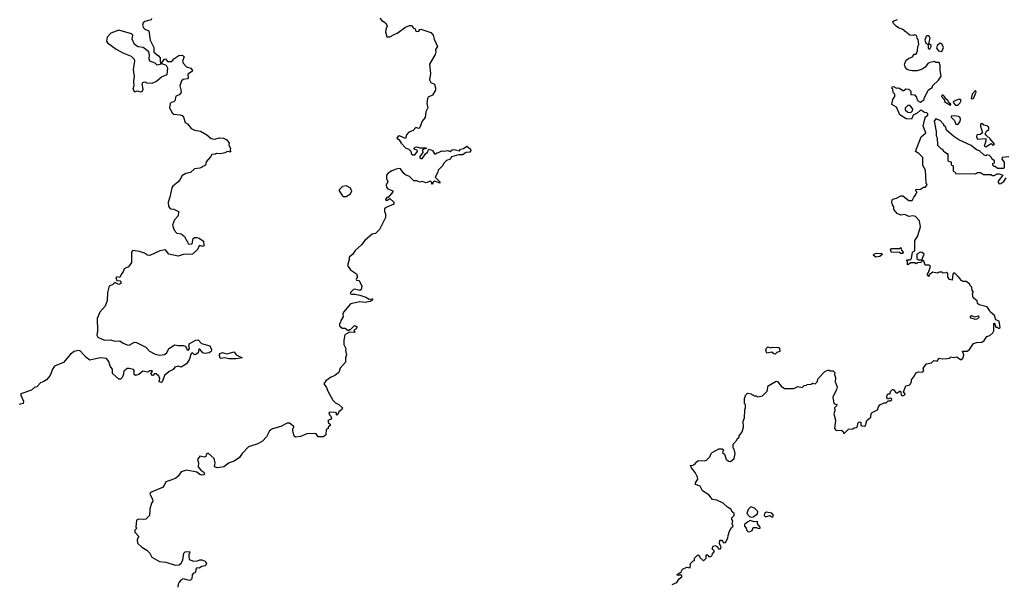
# Model space of a CAD drawing. Extents: x 2106670 to 2323771, y 35271 to 224896.
# Tile 315 of 419: x 2250730 to 2260213, y 143573 to 149014. Entities that reach past the tile are written whole.
import ezdxf

# ---------------------------------------------------------------- set-up
doc = ezdxf.new("R2010")
doc.units = 0

msp = doc.modelspace()

# ---------------------------------------------------------------- linework, layer by layer
at = {"layer": '0CON20XD'}
for points in [[(2252000, 149025), (2251995, 149012.5), (2251934.3, 148995.7), (2251918.8, 148985), (2251912, 148962), (2251923.9, 148933.9), (2251935, 148922.5), (2251972.5, 148905), (2251987.8, 148815), (2252022, 148745), (2252022.3, 148702.3), (2252066.9, 148666.9), (2252082, 148645), (2252082.3, 148612.3), (2252090, 148585), (2252079.3, 148580.7), (2252055, 148576.7), (2252035, 148593.3), (2251984.3, 148614.3), (2251976.2, 148635), (2251980, 148675), (2251973.6, 148703.6), (2251920, 148745), (2251871.3, 148751.3), (2251836.7, 148775), (2251814, 148825), (2251820, 148865), (2251805.9, 148875.9), (2251685, 148914.2), (2251607.7, 148882.3), (2251573.8, 148845), (2251566.4, 148806.4), (2251575, 148790), (2251660, 148730), (2251723.8, 148695), (2251802.5, 148662.5), (2251832, 148632), (2251835.7, 148614.3), (2251823.6, 148535), (2251832, 148465), (2251825.8, 148425), (2251830, 148375), (2251820, 148345), (2251835, 148320), (2251865, 148327.5), (2251895, 148317.5), (2251909.3, 148320.7), (2251918.8, 148345), (2251908.8, 148395), (2251915, 148410), (2251935, 148413.8), (2251955, 148404), (2252005, 148402), (2252047.3, 148422.7), (2252095.8, 148464.2), (2252150, 148485), (2252157.5, 148545), (2252146.7, 148566.7), (2252137, 148577), (2252098.3, 148588.3), (2252102.5, 148605), (2252125, 148632.5), (2252135, 148637.5), (2252155, 148610), (2252195, 148611.2), (2252214.5, 148635.5), (2252261.4, 148668.6), (2252291.7, 148671.7), (2252305.8, 148665.8), (2252313.3, 148655), (2252296.7, 148615), (2252303.3, 148593.3), (2252335, 148560), (2252377.2, 148547.2), (2252392.9, 148525), (2252385, 148511.9), (2252350.3, 148489.7), (2252352.5, 148455), (2252346, 148445), (2252303.3, 148436.7), (2252286.9, 148423.1), (2252271.5, 148375), (2252282.7, 148337.3), (2252285, 148311.2), (2252265, 148290), (2252235, 148276.7), (2252225, 148232.5), (2252215, 148223.3), (2252187.5, 148215), (2252180, 148205), (2252174.2, 148165), (2252198.8, 148115), (2252215, 148104.2), (2252275, 148097.5), (2252295, 148089.2), (2252307.1, 148075), (2252324, 148024), (2252345, 148010), (2252381.4, 147965), (2252415, 147948.1), (2252470.3, 147940.3), (2252533.9, 147903.9), (2252575, 147867.5), (2252605, 147863.6), (2252654.3, 147874.3), (2252691.7, 147871.7), (2252725, 147856.2), (2252747.5, 147825), (2252743.8, 147805), (2252760, 147775), (2252757.5, 147755), (2252762.5, 147745), (2252755, 147737.5), (2252743.3, 147743.3), (2252725, 147742), (2252705, 147730.8), (2252665, 147721.2), (2252627, 147723), (2252615, 147716.7), (2252580, 147715), (2252568.8, 147691.2), (2252526.7, 147645), (2252519.4, 147610.6), (2252465, 147581.5), (2252415, 147578.1), (2252375, 147541.8), (2252329.2, 147530.8), (2252292, 147508), (2252275.8, 147475), (2252253, 147447), (2252205, 147410), (2252194.2, 147395), (2252177.5, 147305), (2252161.2, 147255), (2252163.8, 147213.8), (2252181.7, 147191.7), (2252215, 147186.7), (2252260, 147165), (2252256, 147125), (2252222, 147085), (2252203.3, 147035), (2252216.2, 146985), (2252245, 146956.7), (2252285, 146950), (2252316.7, 146925), (2252335, 146887.5), (2252347.5, 146875), (2252351.7, 146851.7), (2252392.5, 146855), (2252400, 146905), (2252415, 146914.4), (2252435, 146913.6), (2252457.3, 146907.3), (2252500.8, 146880.8), (2252504, 146836), (2252495, 146826.7), (2252463.1, 146836.9), (2252437.8, 146795), (2252394.4, 146755.6), (2252305, 146751.2), (2252255, 146736.7), (2252165, 146754.5), (2252135, 146796.5), (2252081.2, 146785), (2251985, 146742), (2251960, 146745), (2251933.6, 146763.6), (2251885, 146780.8), (2251820.7, 146789.3), (2251806.7, 146775), (2251806.4, 146673.6), (2251778, 146632), (2251756.2, 146623.8), (2251736.4, 146613.6), (2251727, 146583), (2251710, 146565), (2251695, 146530), (2251667, 146537), (2251657.5, 146525), (2251665, 146500), (2251697, 146497), (2251705, 146490), (2251705, 146472.5), (2251685, 146463.3), (2251645, 146480), (2251625, 146460), (2251595, 146450), (2251587.5, 146435), (2251576.2, 146385), (2251571.2, 146305), (2251552, 146255), (2251503.3, 146195), (2251476.7, 146135), (2251480.8, 146015), (2251473.1, 145975), (2251482.9, 145955), (2251547.5, 145925), (2251605, 145930), (2251645, 145916), (2251695, 145918), (2251725, 145897.1), (2251765, 145881.1), (2251785, 145879.2), (2251835, 145905.6), (2251855, 145903.5), (2251945, 145858), (2251978.9, 145818.9), (2252035, 145791.8), (2252075, 145781.8), (2252125, 145787.9), (2252146.3, 145805), (2252166, 145844), (2252225, 145880.6), (2252255, 145874.4), (2252305, 145875.7), (2252328.2, 145868.2), (2252342.3, 145832.3), (2252355, 145830), (2252364, 145845), (2252358.4, 145875), (2252365.8, 145894.2), (2252425, 145924.3), (2252450, 145930), (2252480, 145895), (2252560.9, 145870.9), (2252578.6, 145835), (2252572.7, 145817.3), (2252555, 145803.3), (2252515, 145796.7), (2252493.9, 145803.9), (2252465, 145840), (2252455, 145840), (2252447.5, 145805), (2252425, 145787.5), (2252413.8, 145783.8), (2252395, 145802.5), (2252381.7, 145798.3), (2252362, 145735), (2252335, 145698.8), (2252285, 145666.7), (2252255, 145674), (2252225, 145666.2), (2252207.5, 145642.5), (2252168, 145625), (2252145, 145600), (2252126.7, 145593.3), (2252103.3, 145525), (2252095, 145516.7), (2252074.2, 145525), (2252080, 145555), (2252069.3, 145579.3), (2252045, 145600), (2252025, 145600), (2252020, 145585), (2252010, 145585), (2251992.5, 145605), (2252010, 145625), (2252005, 145630), (2251985, 145630), (2251963, 145617), (2251915, 145626), (2251878, 145595), (2251845, 145584.3), (2251831.2, 145595), (2251831.2, 145635), (2251825, 145643.3), (2251785, 145653.8), (2251765, 145651.2), (2251734.1, 145625.9), (2251726.2, 145585), (2251715, 145563.3), (2251699.5, 145550.5), (2251685, 145548.8), (2251623.3, 145605), (2251624, 145634), (2251622.5, 145645), (2251600, 145675), (2251589.7, 145719.7), (2251565, 145749.2), (2251505.6, 145755.6), (2251405, 145734.4), (2251369.1, 145759.1), (2251315, 145820.8), (2251295, 145825.7), (2251255, 145817.5), (2251219.3, 145790.7), (2251150.6, 145709.4), (2251063.8, 145675), (2251044.4, 145645.6), (2251024.3, 145585), (2250987.3, 145542.7), (2250963.5, 145526.5), (2250930, 145515), (2250895, 145476), (2250875, 145471.4), (2250845, 145445.6), (2250742, 145408), (2250740, 145395), (2250768.1, 145338.1), (2250764.6, 145315.4), (2250725, 145306.9)], [(2254198.3, 149028.3), (2254217, 149007), (2254253, 148983), (2254270, 148955), (2254270, 148945), (2254260, 148935), (2254252.5, 148895), (2254257.5, 148885)], [(2259443.8, 148045), (2259455, 148077.5), (2259476.2, 148095), (2259477.5, 148107.5), (2259467.7, 148117.7), (2259445, 148120), (2259415, 148138.1), (2259401.5, 148138.5), (2259375, 148113.3), (2259335.8, 148095), (2259320, 148055), (2259267, 148057), (2259207, 148097), (2259175, 148170), (2259130, 148195), (2259140, 148245), (2259160, 148275), (2259160, 148295), (2259143, 148313), (2259140, 148345), (2259130, 148355), (2259131.7, 148368.3), (2259145, 148370), (2259175, 148352.5), (2259185, 148357.5), (2259205, 148353.3), (2259235, 148330), (2259245, 148330), (2259265, 148348.8), (2259294.4, 148344.4), (2259311.2, 148325), (2259312.5, 148292.5), (2259348.3, 148288.3), (2259368.3, 148268.3), (2259375, 148240), (2259390, 148225), (2259405, 148220), (2259440, 148245), (2259440, 148255), (2259480, 148335), (2259520, 148365), (2259520, 148375), (2259579.3, 148430.7), (2259605, 148470), (2259595.7, 148525), (2259596, 148576), (2259585, 148600), (2259555, 148600), (2259545, 148610), (2259495, 148600), (2259475, 148590), (2259450, 148555), (2259421.7, 148538.3), (2259375, 148522.5), (2259325, 148520), (2259295, 148527.5), (2259275, 148537.5), (2259258.6, 148558.6), (2259252.9, 148585), (2259267, 148623), (2259290.5, 148639.5), (2259330, 148655), (2259345, 148680), (2259365, 148680), (2259376.1, 148713.9), (2259380, 148755), (2259390, 148775), (2259381.7, 148821.7), (2259372.5, 148835), (2259370, 148855), (2259360, 148865), (2259345, 148867.5), (2259338.3, 148861.7), (2259303, 148863), (2259255, 148902.5), (2259246.2, 148916.2), (2259195, 148936.2), (2259170.8, 148950.8), (2259146.4, 148976.4), (2259140, 148995), (2259147.5, 149002.5), (2259185, 149014.4)], [(2254257.5, 148885), (2254265, 148850), (2254295, 148847.5), (2254335, 148872.5), (2254365, 148883.3), (2254445, 148942.5), (2254485, 148957.5), (2254505, 148956.7), (2254523.6, 148933.6), (2254540, 148925), (2254543.3, 148905), (2254555, 148898.8), (2254575, 148903.8), (2254585, 148920), (2254595, 148922.5), (2254690.8, 148890.8), (2254712, 148865), (2254721.2, 148825), (2254754.2, 148755), (2254736, 148725), (2254739.2, 148705), (2254732.7, 148677.3), (2254678, 148585), (2254686, 148495), (2254675.8, 148435), (2254689.7, 148409.7), (2254725, 148392.5), (2254735.9, 148355.9), (2254735.8, 148334.2), (2254705, 148286.7), (2254665, 148266), (2254658, 148255), (2254650, 148205), (2254660, 148165), (2254640, 148125), (2254635, 148070), (2254605, 148037.5), (2254585, 147973.3), (2254575, 147966.2), (2254545, 147973.3), (2254520, 147945), (2254479.1, 147930.9), (2254456.7, 147905), (2254445, 147870), (2254395, 147891.2), (2254385, 147893.3), (2254375, 147886.7), (2254362.5, 147872.5), (2254385, 147857.5), (2254405, 147824), (2254445, 147780), (2254477, 147767), (2254498.3, 147748.3), (2254500, 147725), (2254515, 147710), (2254535, 147710), (2254562.5, 147745), (2254557, 147757), (2254530, 147765), (2254530, 147775), (2254540, 147785), (2254555, 147788.8), (2254585, 147780), (2254645, 147780), (2254647.5, 147772.5), (2254622.5, 147767.5), (2254610, 147755), (2254612.5, 147735), (2254583.3, 147695), (2254585, 147680), (2254595, 147677.5), (2254605, 147677.5), (2254619.3, 147690.7), (2254633.6, 147716.4), (2254660.7, 147739.3), (2254662.5, 147757.5), (2254675, 147767.5), (2254705, 147752.5), (2254725, 147720), (2254735, 147720), (2254748.3, 147731.7), (2254765, 147732.5), (2254795, 147750), (2254815, 147746.2), (2254853.6, 147753.6), (2254875, 147742.5), (2254895, 147760), (2254915, 147763.3), (2254965, 147750), (2254975, 147766.7), (2255005, 147771.2), (2255035, 147794), (2255072.5, 147765), (2255076.4, 147753.6), (2255065, 147737.5), (2255030, 147735), (2254995, 147712.5), (2254955, 147712.5), (2254888.3, 147691.7), (2254875, 147670), (2254841.7, 147658.3), (2254815, 147630), (2254805, 147610), (2254760, 147565), (2254757, 147543), (2254730, 147495), (2254775, 147450), (2254775, 147440), (2254725, 147457.5), (2254710.7, 147449.3), (2254705, 147430), (2254700, 147430), (2254700, 147445), (2254685, 147457.5), (2254645, 147442.5), (2254605, 147453.3), (2254585, 147447.5), (2254555, 147460), (2254525, 147460), (2254483.6, 147503.6), (2254445, 147517.5), (2254430.5, 147530.5), (2254397.1, 147577.1), (2254385, 147580), (2254357, 147573), (2254313.9, 147556.1), (2254280, 147535), (2254262.5, 147515), (2254262.5, 147485), (2254276, 147455), (2254260.8, 147419.2), (2254261.2, 147401.2), (2254274.2, 147384.2), (2254323.3, 147365), (2254323.3, 147355), (2254278.3, 147301.7), (2254265, 147300), (2254252.5, 147282.5), (2254265, 147272.5), (2254295, 147290), (2254333.3, 147255), (2254333.6, 147236.4), (2254260, 147205), (2254245, 147190), (2254242.5, 147165), (2254251.7, 147141.7), (2254253, 147107), (2254196.4, 146993.6), (2254156.1, 146953.9), (2254125, 146946.2), (2254054.3, 146885.7), (2254022.5, 146845), (2253960.5, 146789.5), (2253937.5, 146755), (2253902.5, 146725), (2253903, 146703), (2253887.5, 146645), (2253917.5, 146605), (2253973.3, 146565), (2253982.5, 146535), (2253970, 146515), (2253973.3, 146505), (2253999.3, 146499.3), (2254026, 146445), (2254018.8, 146415), (2254005.8, 146404.2), (2253956.1, 146416.1), (2253945, 146413.8), (2253915, 146386.2), (2253914.3, 146374.3), (2253925, 146368), (2253958.8, 146368.8), (2254005, 146360), (2254065, 146340.5), (2254095, 146320), (2254125, 146322.5), (2254130, 146315), (2254105, 146299.2), (2254058, 146288), (2254005, 146294.3), (2253915, 146276.7), (2253850, 146195), (2253843.3, 146175), (2253845, 146150), (2253822.5, 146115), (2253820, 146095), (2253810, 146085), (2253810, 146065), (2253835, 146040), (2253865, 146040), (2253895, 146020), (2253905, 146030), (2253915, 146030), (2253953, 146067), (2253980, 146055), (2253968.3, 146031.7), (2253950, 146025), (2253950, 146015), (2253960, 146005), (2253955, 146000), (2253905, 146002.5), (2253863, 145977), (2253853.3, 145925), (2253853.3, 145885), (2253870, 145845), (2253867.5, 145825), (2253876.7, 145785), (2253867.5, 145755), (2253866.7, 145715), (2253816.7, 145655), (2253803.3, 145615), (2253765.6, 145584.4), (2253723.9, 145566.1), (2253680, 145535), (2253660, 145505), (2253685, 145470), (2253697.5, 145435), (2253747, 145347), (2253770.7, 145320.7), (2253805, 145307.5), (2253837.5, 145275), (2253833, 145257), (2253802.5, 145235), (2253795, 145210), (2253785, 145202.5), (2253780, 145205), (2253780, 145225), (2253768.8, 145228.8), (2253715, 145233.3), (2253706.7, 145225), (2253713.3, 145205), (2253727.5, 145195), (2253732.5, 145175), (2253725, 145160), (2253698.3, 145151.7), (2253705, 145130), (2253720, 145115), (2253720, 145105), (2253701.7, 145088.3), (2253700, 145075), (2253682.5, 145065), (2253678.8, 145015), (2253655, 144993.8), (2253605, 144993.3), (2253585, 145022.5), (2253565, 145026.7), (2253495, 145023.8), (2253435, 144998.8), (2253385, 144992.5), (2253375, 145000), (2253360, 145055), (2253360, 145075), (2253370, 145085), (2253370, 145095), (2253327, 145127), (2253305, 145127.5), (2253245, 145092.5), (2253165, 145072.5), (2253135, 145052.5), (2253106.1, 144993.9), (2253068.8, 144951.2), (2253025, 144926.7), (2252935, 144896.7), (2252873.8, 144835), (2252846.2, 144793.8), (2252795, 144760), (2252746.4, 144743.6), (2252695.5, 144704.5), (2252635, 144694.5), (2252606.2, 144705), (2252611.2, 144745), (2252604.2, 144784.2), (2252545, 144836), (2252526.7, 144825), (2252522.5, 144805), (2252510.5, 144799.5), (2252465, 144808), (2252441.4, 144775), (2252451.4, 144745), (2252447.8, 144705), (2252473.5, 144673.5), (2252505, 144653.3), (2252510, 144635), (2252505, 144628.8), (2252485, 144626), (2252465, 144632.5), (2252435, 144653.8), (2252335, 144672.5), (2252285, 144656.7), (2252256.7, 144615), (2252232.3, 144597.7), (2252195, 144578.8), (2252138.3, 144561.7), (2252122, 144525), (2252105, 144506.2), (2251990.7, 144459.3), (2251983, 144443), (2252010, 144395), (2252013.3, 144375), (2252000, 144355), (2251983.9, 144296.1), (2251978.8, 144235), (2251945, 144201.2), (2251925, 144196.7), (2251875, 144200), (2251855, 144190), (2251850, 144125), (2251857.5, 144115), (2251840, 144095), (2251840, 144075), (2251877.5, 144035), (2251862.5, 144005), (2251865, 143970), (2251905, 143932.5), (2251955, 143902.5), (2251983, 143873), (2252004.1, 143834.1), (2252075, 143792.5), (2252136.4, 143786.4), (2252228.3, 143758.3), (2252265, 143762.5), (2252285, 143777.5), (2252300, 143805), (2252310, 143875), (2252323.9, 143886.1), (2252365, 143890), (2252370, 143875), (2252360, 143865), (2252357.5, 143845), (2252363.3, 143813.3), (2252405, 143797.5), (2252441.7, 143798.3), (2252465, 143810), (2252485, 143810), (2252516, 143796), (2252530, 143775), (2252523.2, 143756.8), (2252515, 143750), (2252485, 143745.7), (2252459.7, 143730.3), (2252435, 143733.3), (2252425, 143720), (2252421.7, 143691.7), (2252420, 143685), (2252405, 143680), (2252390, 143665), (2252387.5, 143625), (2252375, 143612.5), (2252365, 143610), (2252305, 143627.5), (2252285, 143617.5), (2252267.5, 143595), (2252257.5, 143575), (2252253.3, 143545)], [(2259495, 148730), (2259510, 148755), (2259510, 148765), (2259487.5, 148785), (2259497.5, 148835), (2259486.7, 148856.7), (2259470.7, 148859.3), (2259459.3, 148850.7), (2259446.7, 148815), (2259457, 148787), (2259480, 148775), (2259480, 148735), (2259495, 148730)], [(2259605, 148707.5), (2259615, 148712.5), (2259627.5, 148745), (2259611.7, 148781.7), (2259595, 148788.8), (2259566.4, 148763.6), (2259560.7, 148740.7), (2259580, 148715), (2259605, 148707.5)], [(2259895, 148250), (2259915, 148254), (2259943.3, 148315), (2259935, 148332.5), (2259903.8, 148295), (2259892.5, 148255), (2259895, 148250)], [(2259695, 148190), (2259698.3, 148198.3), (2259681.7, 148211.7), (2259670, 148235), (2259650, 148250), (2259635, 148276.2), (2259625, 148286.2), (2259610, 148285), (2259607.5, 148275), (2259633.6, 148243.6), (2259641.7, 148221.7), (2259695, 148190)], [(2259765, 148190), (2259785, 148210), (2259797.5, 148235), (2259790, 148245), (2259770, 148245), (2259722.5, 148225), (2259720, 148215), (2259741.7, 148191.7), (2259765, 148190)], [(2259305, 148118.8), (2259315, 148123.8), (2259327.5, 148135), (2259331.7, 148151.7), (2259305, 148186.7), (2259285, 148186.7), (2259259.3, 148160.7), (2259257.5, 148145), (2259285, 148121.2), (2259305, 148118.8)], [(2257015, 143570), (2257060, 143590), (2257082.5, 143625), (2257106.7, 143645), (2257107.5, 143655), (2257095, 143663.3), (2257075, 143657.5), (2257060, 143665), (2257100, 143695), (2257115, 143720), (2257155, 143737.5), (2257188.3, 143731.7), (2257190, 143775), (2257215, 143800), (2257228.3, 143801.7), (2257230, 143825), (2257261.7, 143858.3), (2257278.3, 143848.3), (2257281.7, 143831.7), (2257315, 143800), (2257340, 143825), (2257341.7, 143858.3), (2257358.3, 143858.3), (2257365, 143840), (2257385, 143840), (2257400, 143855), (2257401.7, 143868.3), (2257417.5, 143885), (2257417.5, 143895), (2257400, 143915), (2257410, 143940), (2257425, 143947.5), (2257441.7, 143941.7), (2257455, 143930), (2257460, 143915), (2257476.4, 143913.6), (2257487.5, 143935), (2257470, 143965), (2257471.7, 143998.3), (2257488.3, 143998.3), (2257513, 143973), (2257527.5, 143975), (2257551.7, 144018.3), (2257553.3, 144045), (2257567.5, 144085), (2257585, 144120), (2257600, 144135), (2257593.3, 144155), (2257597.5, 144185), (2257588.3, 144198.3), (2257587.5, 144215), (2257610, 144235), (2257610, 144255), (2257595, 144270), (2257578.3, 144298.3), (2257547, 144317), (2257505, 144356.7), (2257445, 144383.3), (2257401.7, 144391.7), (2257366.4, 144436.4), (2257307.5, 144475), (2257285, 144520), (2257240, 144535), (2257238.3, 144551.7), (2257260, 144585), (2257257, 144607), (2257235, 144650), (2257200, 144695), (2257191.7, 144718.3), (2257215, 144720), (2257225, 144730), (2257235, 144730), (2257240, 144745), (2257265, 144767.5), (2257325, 144762.5), (2257345, 144770), (2257378.3, 144801.7), (2257390, 144835), (2257400, 144845), (2257465, 144880), (2257495, 144880), (2257508.3, 144868.3), (2257500, 144845), (2257518.3, 144828.3), (2257535, 144780), (2257555, 144760), (2257575, 144757.5), (2257610, 144785), (2257620, 144835), (2257610, 144875), (2257600, 144885), (2257600, 144925), (2257638.3, 144961.7), (2257640, 144975), (2257658.3, 144991.7), (2257660, 145005), (2257687, 145043), (2257701.7, 145088.3), (2257697.5, 145145), (2257711.7, 145178.3), (2257712.5, 145255), (2257720, 145275), (2257720, 145305), (2257710, 145315), (2257710, 145365), (2257725, 145400), (2257740, 145415), (2257775, 145410), (2257785, 145400), (2257795, 145400), (2257805, 145390), (2257825, 145390), (2257835, 145380), (2257885, 145390), (2257930, 145435), (2257940, 145485), (2258015, 145530), (2258028.3, 145528.3), (2258063.6, 145483.6), (2258095, 145460), (2258185, 145460), (2258225, 145480), (2258265, 145470), (2258285, 145490), (2258307, 145493), (2258315, 145500), (2258351.7, 145501.7), (2258365, 145510), (2258390, 145505), (2258410, 145525), (2258420, 145555), (2258485, 145622.5), (2258513, 145637), (2258527, 145637), (2258535, 145630), (2258565, 145630), (2258580, 145615), (2258577.5, 145595), (2258586.7, 145566.7), (2258583.9, 145523.9), (2258603.3, 145475), (2258598, 145452), (2258560, 145375), (2258572.5, 145315), (2258600, 145305), (2258598.3, 145291.7), (2258577.5, 145275), (2258581.2, 145245), (2258572, 145215), (2258586.2, 145156.2), (2258576.2, 145075), (2258595, 145053.8), (2258645, 145060), (2258660, 145045), (2258665, 145030), (2258675, 145030), (2258713, 145067), (2258755, 145070), (2258768.3, 145081.7), (2258790, 145085), (2258800, 145095), (2258803, 145127), (2258815, 145140), (2258830, 145135), (2258832.5, 145105), (2258839.3, 145099.3), (2258865, 145096), (2258875, 145103.8), (2258888, 145152), (2258928, 145185), (2258931.2, 145218.8), (2258940.8, 145229.2), (2258992.5, 145255), (2259000, 145285), (2259015, 145303.3), (2259055, 145323.3), (2259075, 145322.5), (2259095, 145340), (2259115, 145341.2), (2259128.8, 145351.2), (2259125, 145362.5), (2259115, 145367.5), (2259088.3, 145358.3), (2259080, 145375), (2259085, 145400), (2259095, 145410), (2259115, 145410), (2259118.3, 145431.7), (2259135, 145450), (2259145, 145450), (2259163.8, 145423.8), (2259175, 145417.5), (2259185, 145417.5), (2259202.5, 145435), (2259210, 145435), (2259217.5, 145425), (2259218.3, 145398.3), (2259225, 145392), (2259245, 145394), (2259256.7, 145405), (2259241.7, 145428.3), (2259263.3, 145485), (2259302.5, 145495), (2259320, 145525), (2259317.5, 145545), (2259348.8, 145581.2), (2259360, 145610), (2259385, 145621.2), (2259425, 145617.5), (2259436.7, 145635), (2259432.5, 145655), (2259465, 145697.5), (2259511.7, 145708.3), (2259535, 145730), (2259565, 145722.5), (2259587, 145753), (2259615, 145747.5), (2259665, 145750), (2259687, 145753), (2259695, 145766.7), (2259725, 145760), (2259755, 145766.2), (2259790.9, 145740.9), (2259805, 145740.8), (2259815.8, 145755), (2259822, 145785), (2259811.7, 145818.3), (2259855, 145820), (2259877.5, 145835), (2259915, 145892.5), (2259945, 145902.5), (2259995, 145906.7), (2260018, 145922), (2260045, 145960), (2260075, 145970), (2260103, 145997), (2260112.5, 146015), (2260111.7, 146088.3), (2260118.3, 146088.3), (2260131.7, 146051.7), (2260145, 146050), (2260155, 146040), (2260165, 146040), (2260171.7, 146048.3), (2260165, 146110), (2260132.5, 146122.5), (2260117.5, 146165), (2260080, 146195), (2260075, 146210), (2260046.4, 146246.4), (2259970, 146265), (2259955, 146280), (2259951.2, 146305), (2259912.5, 146335), (2259907.5, 146375), (2259917, 146387), (2259902.5, 146405), (2259900, 146435), (2259880, 146455), (2259880, 146465), (2259845, 146490), (2259815, 146490), (2259805, 146500), (2259795, 146500), (2259790, 146515), (2259769.3, 146539.3), (2259735, 146570), (2259725, 146570), (2259718.3, 146561.7), (2259710, 146505), (2259685, 146510), (2259670, 146535), (2259668.3, 146568.3), (2259655, 146580), (2259650, 146575), (2259625, 146570), (2259615, 146580), (2259585, 146580), (2259565, 146572.5), (2259525, 146580), (2259490, 146555), (2259485, 146540), (2259472.5, 146555), (2259473.3, 146565), (2259483.6, 146576.4), (2259503.3, 146635), (2259496.2, 146646.2), (2259485, 146650), (2259450, 146650), (2259437, 146687), (2259420, 146700), (2259440, 146755), (2259421.7, 146771.7), (2259405, 146772.5), (2259370, 146755), (2259371.7, 146711.7), (2259385, 146700), (2259420, 146700), (2259420, 146685), (2259410, 146675), (2259378.3, 146671.7), (2259365, 146660), (2259351.7, 146671.7), (2259308.3, 146671.7), (2259288.3, 146651.7), (2259280, 146655), (2259280, 146685), (2259270, 146695), (2259275, 146700), (2259305, 146700), (2259318.3, 146711.7), (2259330, 146775), (2259350, 146785), (2259350, 146885), (2259377.5, 146925), (2259407, 147017), (2259397, 147077), (2259357, 147117), (2259335, 147122.5), (2259295, 147117.5), (2259255, 147137.5), (2259215, 147130), (2259180, 147145), (2259150, 147185), (2259149.3, 147209.3), (2259135, 147230), (2259130, 147255), (2259133, 147277), (2259140, 147285), (2259175, 147292.5), (2259215, 147317.5), (2259235, 147316.7), (2259295, 147270), (2259325, 147270), (2259340, 147305), (2259360, 147325), (2259360, 147335), (2259370, 147345), (2259370, 147355), (2259360, 147365), (2259361.7, 147378.3), (2259405, 147380), (2259435, 147400), (2259455, 147400), (2259470, 147425), (2259460, 147435), (2259452.5, 147565), (2259429.3, 147609.3), (2259427.5, 147685), (2259390, 147725), (2259357.5, 147745), (2259412.5, 147885), (2259457, 147923), (2259433, 147987), (2259443.8, 148045)], [(2260257, 147693), (2260192.5, 147685), (2260188.3, 147668.3), (2260211.7, 147641.7), (2260210, 147585), (2260205, 147580), (2260148.3, 147578.3), (2260125, 147600), (2260115, 147600), (2260101.7, 147611.7), (2260101.7, 147628.3), (2260120, 147635), (2260120, 147655), (2260091.7, 147671.7), (2260085, 147690), (2260070, 147705), (2260045, 147710), (2260035, 147702.5), (2260015, 147710), (2259975, 147750), (2259945, 147760), (2259895, 147800), (2259775, 147857.5), (2259727, 147887), (2259655, 147950), (2259645, 147980), (2259630, 147995), (2259630, 148005), (2259595, 148042.5), (2259555, 148060), (2259537.5, 148035), (2259557.5, 147935), (2259557.5, 147895), (2259566.7, 147875), (2259568.8, 147805), (2259605, 147770), (2259615, 147770), (2259627, 147747), (2259662.5, 147725), (2259667.5, 147715), (2259668.3, 147658.3), (2259675, 147650), (2259700, 147645), (2259700, 147615), (2259720, 147605), (2259720, 147555), (2259740, 147545), (2259741.7, 147531.7), (2259935, 147527.5), (2259955, 147540), (2259985, 147540), (2260013.6, 147523.6), (2260081.7, 147521.7), (2260095, 147513.3), (2260116.4, 147513.6), (2260145, 147530), (2260165, 147530), (2260200, 147515), (2260152.5, 147457.5), (2260152.9, 147445), (2260163.5, 147433.5), (2260180, 147435), (2260208.8, 147455), (2260230, 147490)], [(2259765, 148002.5), (2259786.4, 148033.6), (2259790, 148055), (2259783, 148073), (2259771.7, 148081.7), (2259735, 148087.5), (2259700, 148085), (2259700, 148075), (2259733.6, 148043.6), (2259747, 148007), (2259765, 148002.5)], [(2260035, 147790), (2260085, 147820), (2260105, 147800), (2260120, 147815), (2260077, 147867), (2260043.3, 147893.3), (2260030, 147915), (2260040, 147940), (2260063.3, 147955), (2260063.3, 147975), (2260055, 147986.2), (2260016.7, 147996.7), (2259995, 148012.5), (2259983.3, 148005), (2259983.6, 147986.4), (2260002.5, 147925), (2259981.7, 147908.3), (2259947, 147903), (2259943.6, 147883.6), (2259955, 147862.5), (2260035, 147870), (2260036.4, 147843.6), (2260020, 147795), (2260035, 147790)], [(2253849.3, 147309.3), (2253875, 147311.2), (2253915.7, 147334.3), (2253928, 147365), (2253913.3, 147395), (2253875, 147414.2), (2253840, 147405), (2253807.5, 147375), (2253807.5, 147365), (2253837.5, 147315), (2253849.3, 147309.3)], [(2259235, 146760), (2259215, 146760), (2259205, 146770), (2259185, 146772.5), (2259125, 146770), (2259117.5, 146795), (2259125, 146807.5), (2259205, 146810), (2259215, 146820), (2259221.7, 146791.7), (2259240, 146775), (2259235, 146760)], [(2258977, 146727), (2258950, 146745), (2258963, 146757), (2258985, 146762.5), (2259031.7, 146761.7), (2259040, 146755), (2259015, 146733.3), (2258977, 146727)], [(2259935, 146126.2), (2259895, 146138.8), (2259884, 146155), (2259896.4, 146163.6), (2259925, 146151.2), (2259965, 146158.8), (2259968.8, 146145), (2259955, 146132), (2259935, 146126.2)], [(2258005, 145790), (2257993, 145793), (2257975, 145810), (2257925, 145800), (2257917.5, 145825), (2257921.7, 145848.3), (2257935, 145860), (2257965, 145852.5), (2257985, 145857.5), (2258040, 145855), (2258047.5, 145845), (2258050, 145815), (2258021.7, 145808.3), (2258005, 145790)], [(2252815, 145744.7), (2252745, 145745.3), (2252705, 145754.7), (2252668, 145748), (2252657.3, 145757.3), (2252652.9, 145787.1), (2252661.1, 145798.9), (2252683.7, 145806.3), (2252725, 145794.6), (2252794.3, 145814.3), (2252815.3, 145785.3), (2252873.3, 145755), (2252815, 145744.7)], [(2257775, 144220.6), (2257795, 144222.2), (2257835, 144251.2), (2257840, 144275), (2257805.8, 144305.8), (2257770.7, 144319.3), (2257745.8, 144294.2), (2257733.3, 144255), (2257758.3, 144228.3), (2257775, 144220.6)], [(2257985, 144223.3), (2257989.3, 144239.3), (2257975, 144260), (2257923, 144267), (2257904.2, 144255), (2257900, 144235), (2257908.3, 144228.3), (2257925, 144226.2), (2257955, 144237.5), (2257975, 144223.3), (2257985, 144223.3)], [(2257745, 144080), (2257765, 144082), (2257785, 144092.5), (2257795, 144120), (2257825, 144120), (2257845, 144110), (2257860, 144115), (2257862.5, 144125), (2257836.2, 144155), (2257835, 144180), (2257805, 144175.8), (2257765, 144187.5), (2257743.3, 144176.7), (2257711.7, 144148.3), (2257710, 144135), (2257727.5, 144115), (2257731.7, 144091.7), (2257745, 144080)]]:
    msp.add_lwpolyline(points, dxfattribs=at)

doc.saveas('drawing.dxf')
